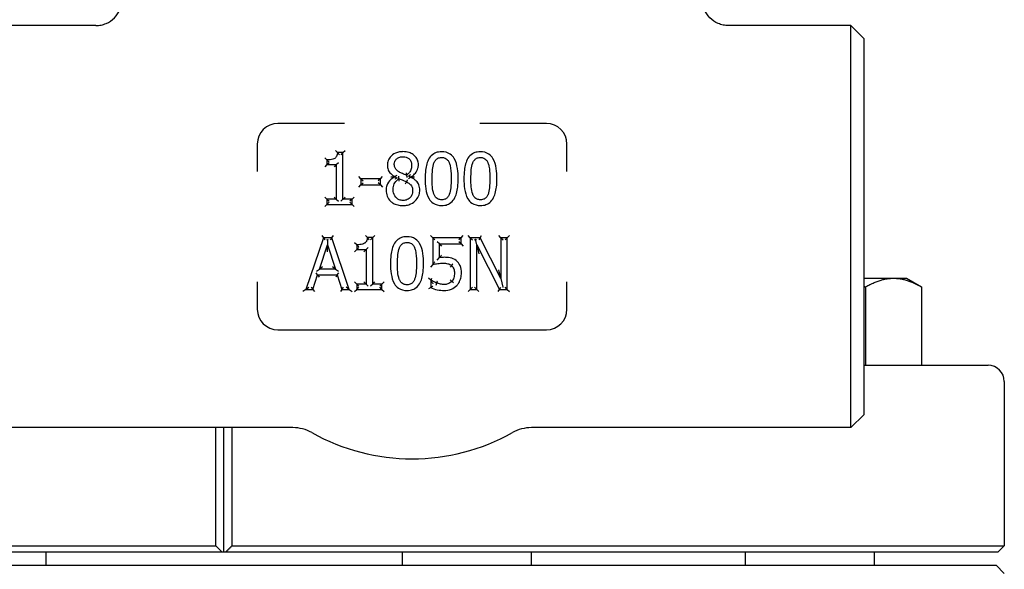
# Model space of a CAD drawing. Header units: inches. Extents: x 5 to 1128, y -85 to 748.
# Tile 531 of 656: x 760.92 to 765.69, y 294.39 to 297.05. Entities that reach past the tile are written whole.
import ezdxf

# ---------------------------------------------------------------- set-up
doc = ezdxf.new("R2010")
doc.units = ezdxf.units.IN
doc.header["$LTSCALE"] = 32
doc.header["$MEASUREMENT"] = 0
doc.layers.add('Visible (ANSI)', color=7, linetype='Continuous', lineweight=30)

msp = doc.modelspace()

# ---------------------------------------------------------------- linework, layer by layer
at = {"layer": 'Visible (ANSI)'}
for p, q in [((761.28987, 297.01992), (760.69722, 297.01992)), ((764.94722, 297.01992), (764.35458, 297.01992)), ((764.94722, 295.07242), (764.94722, 297.01992)), ((765.00972, 296.95742), (764.94722, 297.01992)), ((765.00972, 296.95742), (765.00972, 295.13492)), ((762.49507, 296.54617), (762.17222, 296.54617)), ((763.47222, 296.54617), (763.14938, 296.54617)), ((762.07222, 296.44617), (762.07222, 296.31365)), ((762.46091, 296.40451), (762.4513, 296.41492)), ((762.48685, 296.40451), (762.49726, 296.41492)), ((763.57222, 296.31365), (763.57222, 296.44617)), ((762.40925, 296.36966), (762.39884, 296.38008)), ((762.40925, 296.36966), (762.40925, 296.34677)), ((762.48685, 296.40451), (762.46091, 296.40451)), ((762.48685, 296.40451), (762.47643, 296.39409)), ((762.48685, 296.17922), (762.48685, 296.40451)), ((762.40925, 296.34677), (762.39884, 296.33635)), ((762.40925, 296.34677), (762.41967, 296.35718)), ((762.40925, 296.34677), (762.45463, 296.34677)), ((762.45463, 296.34677), (762.44422, 296.33635)), ((762.45463, 296.34677), (762.46505, 296.35718)), ((762.45463, 296.34677), (762.45463, 296.17922)), ((762.57416, 296.27829), (762.56375, 296.28871)), ((762.66877, 296.27829), (762.57416, 296.27829)), ((762.57416, 296.27829), (762.58458, 296.26787)), ((762.57416, 296.27829), (762.57416, 296.2479)), ((762.66877, 296.27829), (762.65836, 296.26787)), ((762.66877, 296.27829), (762.67919, 296.28871)), ((762.66877, 296.2479), (762.66877, 296.27829)), ((762.74888, 296.29421), (762.73847, 296.28822)), ((762.73847, 296.28822), (762.73847, 296.28721)), ((762.74741, 296.28163), (762.73847, 296.28721)), ((762.75852, 296.2787), (762.75736, 296.29042)), ((762.79499, 296.29531), (762.79697, 296.28371)), ((762.80422, 296.27913), (762.81464, 296.28579)), ((762.80563, 296.29234), (762.81464, 296.2868)), ((762.81464, 296.28579), (762.81464, 296.2868)), ((762.56375, 296.23749), (762.57416, 296.2479)), ((762.57416, 296.2479), (762.58458, 296.25832)), ((762.57416, 296.2479), (762.66877, 296.2479)), ((762.66877, 296.2479), (762.65836, 296.25832)), ((762.66877, 296.2479), (762.67919, 296.23749)), ((762.79013, 296.25399), (762.79519, 296.2631)), ((762.40925, 296.17922), (762.39884, 296.18964)), ((762.45463, 296.17922), (762.40925, 296.17922)), ((762.40925, 296.17922), (762.40925, 296.1537)), ((762.40925, 296.17922), (762.41967, 296.16881)), ((762.45463, 296.17922), (762.44422, 296.18964)), ((762.45463, 296.17922), (762.46505, 296.16881)), ((762.48685, 296.17922), (762.47643, 296.16881)), ((762.48685, 296.17922), (762.49726, 296.18964)), ((762.53121, 296.17922), (762.48685, 296.17922)), ((762.53121, 296.17922), (762.5208, 296.16881)), ((762.53121, 296.17922), (762.54163, 296.18964)), ((762.53121, 296.1537), (762.53121, 296.17922)), ((762.39884, 296.14328), (762.40925, 296.1537)), ((762.40925, 296.1537), (762.41967, 296.16411)), ((762.40925, 296.1537), (762.53121, 296.1537)), ((762.53121, 296.1537), (762.5208, 296.16411)), ((762.53121, 296.1537), (762.54163, 296.14328)), ((762.39234, 295.99208), (762.30806, 295.74208)), ((762.38485, 296.00249), (762.39234, 295.99208)), ((762.43326, 295.99208), (762.39234, 295.99208)), ((762.39234, 295.99208), (762.39982, 295.98166)), ((762.40875, 295.98166), (762.41197, 295.98399)), ((762.41197, 295.98399), (762.41199, 295.95804)), ((762.41197, 295.98399), (762.41519, 295.98166)), ((762.43326, 295.99208), (762.42578, 295.98166)), ((762.43326, 295.99208), (762.44074, 296.00249)), ((762.51754, 295.74208), (762.43326, 295.99208)), ((762.60546, 295.99289), (762.59585, 296.00331)), ((762.6314, 295.99289), (762.60546, 295.99289)), ((762.6314, 295.99289), (762.62098, 295.98247)), ((762.6314, 295.99289), (762.64181, 296.00331)), ((762.6314, 295.7676), (762.6314, 295.99289)), ((762.92232, 295.99208), (762.9119, 296.00249)), ((762.92232, 295.99208), (762.92232, 295.86323)), ((762.92232, 295.99208), (762.93274, 295.98166)), ((763.05948, 295.99208), (762.92232, 295.99208)), ((763.05948, 295.99208), (763.04906, 295.98166)), ((763.05948, 295.99208), (763.06989, 296.00249)), ((763.05948, 295.9627), (763.05948, 295.99208)), ((763.10405, 295.99208), (763.09363, 296.00249)), ((763.15125, 295.99208), (763.10405, 295.99208)), ((763.10405, 295.99208), (763.10405, 295.74208)), ((763.10405, 295.99208), (763.11446, 295.98166)), ((763.12463, 295.98166), (763.12834, 295.98538)), ((763.12834, 295.98538), (763.13442, 295.98166)), ((763.13504, 295.95764), (763.12834, 295.98538)), ((763.15125, 295.99208), (763.14486, 295.98166)), ((763.15125, 295.99208), (763.15764, 296.00249)), ((763.25194, 295.79414), (763.15125, 295.99208)), ((763.25194, 295.99208), (763.24152, 296.00249)), ((763.25194, 295.99208), (763.26236, 295.98166)), ((763.25194, 295.99208), (763.25194, 295.79414)), ((763.28294, 295.99208), (763.25194, 295.99208)), ((763.28294, 295.99208), (763.27252, 295.98166)), ((763.28294, 295.99208), (763.29335, 296.00249)), ((763.28294, 295.74208), (763.28294, 295.99208)), ((762.37349, 295.84034), (762.41199, 295.95804)), ((762.41201, 295.92461), (762.41199, 295.95804)), ((762.41199, 295.95804), (762.45068, 295.84034)), ((762.5538, 295.95804), (762.54339, 295.96846)), ((762.5538, 295.95804), (762.5538, 295.93515)), ((762.5538, 295.93515), (762.56422, 295.94557)), ((762.59918, 295.93515), (762.6096, 295.94557)), ((762.95453, 295.9627), (762.94412, 295.97312)), ((762.95453, 295.9627), (762.96495, 295.95229)), ((762.95453, 295.9627), (763.05948, 295.9627)), ((762.95453, 295.89605), (762.95453, 295.9627)), ((763.05948, 295.9627), (763.04906, 295.97312)), ((763.05948, 295.9627), (763.06989, 295.95229)), ((763.13504, 295.95764), (763.14546, 295.91452)), ((763.13504, 295.74208), (763.13504, 295.95764)), ((763.13504, 295.95764), (763.24566, 295.74208)), ((762.5538, 295.93515), (762.54339, 295.92473)), ((762.5538, 295.93515), (762.59918, 295.93515)), ((762.59918, 295.93515), (762.58877, 295.92473)), ((762.59918, 295.93515), (762.59918, 295.7676)), ((762.94412, 295.88415), (762.95453, 295.89605)), ((762.38786, 295.85075), (762.37349, 295.84034)), ((762.45068, 295.84034), (762.43629, 295.85075)), ((762.92232, 295.86323), (762.9119, 295.85028)), ((763.01268, 295.85776), (763.00591, 295.84984)), ((762.34169, 295.74208), (762.36438, 295.81197)), ((762.36438, 295.81197), (762.35681, 295.82239)), ((762.35913, 295.82992), (762.37349, 295.84034)), ((762.36438, 295.81197), (762.37195, 295.80156)), ((762.36438, 295.81197), (762.4598, 295.81197)), ((762.45068, 295.84034), (762.37349, 295.84034)), ((762.45068, 295.84034), (762.46507, 295.82992)), ((762.4598, 295.81197), (762.45223, 295.80156)), ((762.4598, 295.81197), (762.46737, 295.82239)), ((762.4598, 295.81197), (762.48249, 295.74208)), ((762.91199, 295.78645), (762.90157, 295.79686)), ((762.91442, 295.78645), (762.91784, 295.79686)), ((763.25194, 295.79414), (763.24152, 295.8376)), ((763.25194, 295.79414), (763.26201, 295.75215)), ((765.00972, 295.79617), (765.15369, 295.79617)), ((765.15369, 295.79617), (765.21649, 295.79617)), ((765.21649, 295.79617), (765.28901, 295.7543)), ((762.07222, 295.77868), (762.07222, 295.64617)), ((762.30806, 295.74208), (762.32256, 295.75249)), ((762.34169, 295.74208), (762.33412, 295.75249)), ((762.48249, 295.74208), (762.49006, 295.75249)), ((762.51754, 295.74208), (762.50303, 295.75249)), ((762.5538, 295.7676), (762.54339, 295.77802)), ((762.59918, 295.7676), (762.5538, 295.7676)), ((762.5538, 295.7676), (762.5538, 295.74208)), ((762.5538, 295.7676), (762.56422, 295.75719)), ((762.5538, 295.74208), (762.56422, 295.75249)), ((762.59918, 295.7676), (762.58877, 295.77802)), ((762.59918, 295.7676), (762.6096, 295.75719)), ((762.6314, 295.7676), (762.62098, 295.75719)), ((762.6314, 295.7676), (762.64181, 295.77802)), ((762.67576, 295.7676), (762.6314, 295.7676)), ((762.67576, 295.7676), (762.66535, 295.75719)), ((762.67576, 295.74208), (762.66535, 295.75249)), ((762.67576, 295.7676), (762.68618, 295.77802)), ((762.67576, 295.74208), (762.67576, 295.7676)), ((762.91199, 295.75099), (762.90157, 295.74451)), ((762.91442, 295.78645), (762.91199, 295.78645)), ((762.91199, 295.78645), (762.91199, 295.75099)), ((762.91199, 295.78645), (762.91382, 295.78461)), ((762.93784, 295.76327), (762.94136, 295.77307)), ((763.02201, 295.77421), (763.01409, 295.78098)), ((763.10405, 295.74208), (763.11446, 295.75249)), ((763.13504, 295.74208), (763.12463, 295.75249)), ((763.24566, 295.74208), (763.25202, 295.75249)), ((763.26144, 295.75249), (763.26201, 295.75215)), ((763.26201, 295.75215), (763.26236, 295.75249)), ((763.28294, 295.74208), (763.27252, 295.75249)), ((763.57222, 295.64617), (763.57222, 295.77868)), ((765.01838, 295.7543), (765.01838, 295.37429)), ((765.28901, 295.7543), (765.28901, 295.37429)), ((762.30806, 295.74208), (762.29355, 295.73166)), ((762.30806, 295.74208), (762.34169, 295.74208)), ((762.34169, 295.74208), (762.34926, 295.73166)), ((762.48249, 295.74208), (762.47492, 295.73166)), ((762.48249, 295.74208), (762.51754, 295.74208)), ((762.51754, 295.74208), (762.53204, 295.73166)), ((762.54339, 295.73166), (762.5538, 295.74208)), ((762.5538, 295.74208), (762.67576, 295.74208)), ((762.67576, 295.74208), (762.68618, 295.73166)), ((763.10405, 295.74208), (763.09363, 295.73166)), ((763.10405, 295.74208), (763.13504, 295.74208)), ((763.13504, 295.74208), (763.14546, 295.73166)), ((763.2393, 295.73166), (763.24566, 295.74208)), ((763.24566, 295.74208), (763.28294, 295.74208)), ((763.28294, 295.74208), (763.29335, 295.73166)), ((762.17222, 295.54617), (763.47222, 295.54617)), ((765.00972, 295.37429), (765.61142, 295.37429)), ((765.69016, 295.29555), (765.69016, 294.50003)), ((765.00972, 295.13492), (764.94722, 295.07242)), ((762.24456, 295.07242), (760.69722, 295.07242)), ((761.87147, 294.50003), (761.87147, 295.07242)), ((761.91063, 294.46878), (761.91063, 295.07242)), ((761.9498, 295.07242), (761.9498, 294.50003)), ((764.94722, 295.07242), (763.39989, 295.07242)), ((758.13111, 294.50003), (761.87147, 294.50003)), ((761.90252, 294.46878), (758.16236, 294.46878)), ((761.04796, 294.46878), (761.04796, 294.40579)), ((761.91063, 294.46878), (761.90252, 294.46878)), ((761.91874, 294.46878), (761.91063, 294.46878)), ((765.65891, 294.46878), (761.91874, 294.46878)), ((761.9498, 294.50003), (765.69016, 294.50003)), ((762.7733, 294.46878), (762.7733, 294.40579)), ((763.3983, 294.46878), (763.3983, 294.40579)), ((764.43524, 294.46878), (764.43524, 294.40579)), ((765.06024, 294.46878), (765.06024, 294.40579)), ((765.65891, 294.46878), (765.69016, 294.50003)), ((758.17048, 294.40579), (765.65079, 294.40579)), ((765.65079, 294.40579), (765.69016, 294.36642))]:
    msp.add_line(p, q, dxfattribs=at)
for centre, radius, start, end in [((762.17222, 296.44617), 0.1, 90, 180), ((763.47222, 296.44617), 0.1, 0, 90), ((762.17222, 295.64617), 0.1, 180, 270), ((763.47222, 295.64617), 0.1, 270, 0), ((765.61142, 295.29555), 0.07874, 0, 90), ((762.24456, 294.88492), 0.1875, 60.65517, 90), ((762.82222, 295.91242), 0.99125, 240.65517, 299.34483), ((763.39989, 294.88492), 0.1875, 90, 119.34483)]:
    msp.add_arc(centre, radius, start, end, dxfattribs=at)
for points, knots in [([(761.28987, 297.01992), (761.28998, 297.01992), (761.29008, 297.01992), (761.29874, 297.01994), (761.30726, 297.02082), (761.32399, 297.02428), (761.33216, 297.02684), (761.35504, 297.03664), (761.36869, 297.04594), (761.39153, 297.06913), (761.40054, 297.08276), (761.41282, 297.11267), (761.41597, 297.12865), (761.41597, 297.1448)], [-0.00080906, -0.00080906, -0.00080906, -0.00080906, 0, 0, 0.06513682, 0.06513682, 0.13017613, 0.13017613, 0.25481643, 0.25481643, 0.37825086, 0.37825086, 0.50129539, 0.50129539, 0.50129539, 0.50129539]), ([(764.35458, 297.01992), (764.35447, 297.01992), (764.35436, 297.01992), (764.34571, 297.01994), (764.33718, 297.02082), (764.32045, 297.02428), (764.31229, 297.02684), (764.28941, 297.03664), (764.27576, 297.04594), (764.25292, 297.06913), (764.2439, 297.08276), (764.23163, 297.11267), (764.22847, 297.12865), (764.22847, 297.1448)], [-0.00080906, -0.00080906, -0.00080906, -0.00080906, 0, 0, 0.06513682, 0.06513682, 0.13017613, 0.13017613, 0.25481643, 0.25481643, 0.37825086, 0.37825086, 0.50129539, 0.50129539, 0.50129539, 0.50129539]), ([(762.46091, 296.40451), (762.46067, 296.40151), (762.46025, 296.39859), (762.45873, 296.39211), (762.45743, 296.38866), (762.45435, 296.38343), (762.45276, 296.38144), (762.44974, 296.3787), (762.44848, 296.37776), (762.44714, 296.37695), (762.44435, 296.37528), (762.44105, 296.37393), (762.43356, 296.37175), (762.42929, 296.37097), (762.41979, 296.36989), (762.41454, 296.36966), (762.40925, 296.36966)], [-0.21914518, -0.21914518, -0.21914518, -0.21914518, -0.19291175, -0.19291175, -0.15742494, -0.15742494, -0.13012741, -0.13012741, -0.11306644, -0.11306644, -0.11306644, -0.07974952, -0.07974952, -0.04257171, -0.04257171, 0, 0, 0, 0]), ([(762.41967, 296.35956), (762.41964, 296.35958), (762.41962, 296.3596), (762.4185, 296.36066), (762.41741, 296.36169), (762.41534, 296.36368), (762.41435, 296.36463), (762.4125, 296.36644), (762.41162, 296.36731), (762.41038, 296.36854), (762.40994, 296.36898), (762.40939, 296.36952), (762.40925, 296.36966), (762.40925, 296.36966)], [-0.049771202, -0.049771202, -0.049771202, -0.049771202, -0.049510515, -0.049510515, -0.038176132, -0.038176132, -0.027254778, -0.027254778, -0.015917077, -0.015917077, -0.007424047, -0.007424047, 0, 0, 0, 0]), ([(762.46989, 296.39409), (762.46987, 296.39412), (762.46985, 296.39414), (762.46899, 296.39521), (762.46814, 296.39625), (762.46648, 296.39823), (762.46567, 296.39918), (762.46404, 296.40106), (762.46321, 296.40198), (762.46202, 296.4033), (762.46159, 296.40377), (762.46105, 296.40436), (762.46091, 296.40451), (762.46091, 296.40451)], [-0.000246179, -0.000246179, -0.000246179, -0.000246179, 0, 0, 0.010218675, 0.010218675, 0.020229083, 0.020229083, 0.031714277, 0.031714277, 0.040524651, 0.040524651, 0.048289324, 0.048289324, 0.048289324, 0.048289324]), ([(762.77757, 296.40937), (762.77205, 296.40937), (762.76637, 296.40897), (762.75401, 296.40685), (762.74735, 296.40491), (762.73168, 296.39769), (762.72329, 296.39143), (762.71082, 296.37674), (762.70644, 296.36858), (762.7028, 296.3545), (762.7022, 296.3489), (762.7022, 296.34353)], [-0.24108925, -0.24108925, -0.24108925, -0.24108925, -0.20285247, -0.20285247, -0.15755053, -0.15755053, -0.09071955, -0.09071955, -0.03520387, -0.03520387, 0, 0, 0, 0]), ([(762.73583, 296.34738), (762.73583, 296.35003), (762.73604, 296.35264), (762.7372, 296.35915), (762.73851, 296.36284), (762.74296, 296.37055), (762.74657, 296.3743), (762.75548, 296.38038), (762.76067, 296.38248), (762.76982, 296.38432), (762.77356, 296.38465), (762.77736, 296.38465)], [-0.20028425, -0.20028425, -0.20028425, -0.20028425, -0.17595568, -0.17595568, -0.13702996, -0.13702996, -0.08642653, -0.08642653, -0.03353843, -0.03353843, 0, 0, 0, 0]), ([(762.77736, 296.38465), (762.78074, 296.38465), (762.78409, 296.38441), (762.7915, 296.38318), (762.79543, 296.38198), (762.80411, 296.37778), (762.80848, 296.37416), (762.81529, 296.36541), (762.81758, 296.36058), (762.81955, 296.35214), (762.81991, 296.34878), (762.81991, 296.34535)], [-0.2062605, -0.2062605, -0.2062605, -0.2062605, -0.17676842, -0.17676842, -0.13805989, -0.13805989, -0.0834994, -0.0834994, -0.03156312, -0.03156312, 0, 0, 0, 0]), ([(762.85273, 296.34575), (762.85273, 296.34967), (762.85242, 296.35371), (762.85055, 296.3642), (762.84829, 296.37061), (762.84054, 296.38386), (762.83467, 296.38998), (762.82171, 296.39948), (762.81472, 296.40286), (762.79761, 296.40829), (762.78743, 296.40937), (762.77757, 296.40937)], [-0.2382608, -0.2382608, -0.2382608, -0.2382608, -0.21252746, -0.21252746, -0.17135413, -0.17135413, -0.11832726, -0.11832726, -0.06910487, -0.06910487, 0, 0, 0, 0]), ([(762.96537, 296.40876), (762.96044, 296.40876), (762.95537, 296.40842), (762.94215, 296.40624), (762.93398, 296.40357), (762.91752, 296.39374), (762.9102, 296.38595), (762.9049, 296.37746), (762.89943, 296.3687), (762.896, 296.35955), (762.89051, 296.34015), (762.88874, 296.32992), (762.88591, 296.30594), (762.88535, 296.29216), (762.88535, 296.27849)], [-0.39762782, -0.39762782, -0.39762782, -0.39762782, -0.36373585, -0.36373585, -0.30950871, -0.30950871, -0.24393732, -0.24393732, -0.24393732, -0.1766061, -0.1766061, -0.10179305, -0.10179305, 0, 0, 0, 0]), ([(762.92809, 296.35467), (762.92879, 296.35642), (762.92956, 296.35812), (762.93302, 296.36492), (762.93637, 296.36943), (762.94449, 296.37635), (762.94921, 296.37863), (762.95802, 296.38065), (762.96167, 296.38101), (762.96537, 296.38101)], [-0.15519829, -0.15519829, -0.15519829, -0.15519829, -0.13862551, -0.13862551, -0.08628485, -0.08628485, -0.03318648, -0.03318648, 0, 0, 0, 0]), ([(763.04519, 296.2787), (763.04519, 296.29484), (763.04436, 296.31136), (763.03918, 296.34416), (763.0351, 296.36083), (763.02584, 296.37635), (763.02106, 296.38436), (763.01456, 296.39189), (762.99396, 296.40586), (762.97904, 296.40876), (762.96537, 296.40876)], [-0.3955508, -0.3955508, -0.3955508, -0.3955508, -0.2754195, -0.2754195, -0.15529321, -0.15529321, -0.15529321, -0.09373364, -0.09373364, 0, 0, 0, 0]), ([(762.96537, 296.38101), (762.9682, 296.38101), (762.97098, 296.3808), (762.9764, 296.3799), (762.97901, 296.37918), (762.98523, 296.37665), (762.98862, 296.37439), (762.99488, 296.36828), (762.99763, 296.36436), (763.00065, 296.35838), (763.00138, 296.35675), (763.00204, 296.35507)], [-0.15345791, -0.15345791, -0.15345791, -0.15345791, -0.12815919, -0.12815919, -0.10190337, -0.10190337, -0.06065975, -0.06065975, -0.01592257, -0.01592257, 0, 0, 0, 0]), ([(763.15297, 296.40876), (763.14804, 296.40876), (763.14297, 296.40842), (763.12975, 296.40624), (763.12158, 296.40357), (763.10512, 296.39374), (763.0978, 296.38595), (763.0925, 296.37746), (763.08703, 296.3687), (763.0836, 296.35955), (763.07811, 296.34015), (763.07634, 296.32992), (763.07351, 296.30594), (763.07295, 296.29216), (763.07295, 296.27849)], [-0.39762782, -0.39762782, -0.39762782, -0.39762782, -0.36373585, -0.36373585, -0.30950871, -0.30950871, -0.24393732, -0.24393732, -0.24393732, -0.1766061, -0.1766061, -0.10179305, -0.10179305, 0, 0, 0, 0]), ([(763.11569, 296.35467), (763.1164, 296.35642), (763.11716, 296.35812), (763.12062, 296.36492), (763.12397, 296.36943), (763.1321, 296.37635), (763.13682, 296.37863), (763.14563, 296.38065), (763.14927, 296.38101), (763.15297, 296.38101)], [-0.15519829, -0.15519829, -0.15519829, -0.15519829, -0.13862551, -0.13862551, -0.08628485, -0.08628485, -0.03318648, -0.03318648, 0, 0, 0, 0]), ([(763.23279, 296.2787), (763.23279, 296.29484), (763.23197, 296.31136), (763.22678, 296.34416), (763.22271, 296.36083), (763.21345, 296.37635), (763.20866, 296.38436), (763.20216, 296.39189), (763.18156, 296.40586), (763.16664, 296.40876), (763.15297, 296.40876)], [-0.3955508, -0.3955508, -0.3955508, -0.3955508, -0.2754195, -0.2754195, -0.15529321, -0.15529321, -0.15529321, -0.09373364, -0.09373364, 0, 0, 0, 0]), ([(763.15297, 296.38101), (763.1558, 296.38101), (763.15858, 296.3808), (763.164, 296.3799), (763.16661, 296.37918), (763.17283, 296.37665), (763.17622, 296.37439), (763.18248, 296.36828), (763.18523, 296.36436), (763.18825, 296.35838), (763.18898, 296.35675), (763.18964, 296.35507)], [-0.15345791, -0.15345791, -0.15345791, -0.15345791, -0.12815919, -0.12815919, -0.10190337, -0.10190337, -0.06065975, -0.06065975, -0.01592257, -0.01592257, 0, 0, 0, 0]), ([(762.7022, 296.34353), (762.7022, 296.33988), (762.70244, 296.33611), (762.7042, 296.32528), (762.70671, 296.31803), (762.71112, 296.31172), (762.71551, 296.30542), (762.72079, 296.30054), (762.73024, 296.29329), (762.73434, 296.29062), (762.73847, 296.28822)], [-0.14919736, -0.14919736, -0.14919736, -0.14919736, -0.12498855, -0.12498855, -0.08048513, -0.08048513, -0.08048513, -0.03367511, -0.03367511, 0, 0, 0, 0]), ([(762.75974, 296.31091), (762.75851, 296.31161), (762.75731, 296.31235), (762.75119, 296.31633), (762.74683, 296.32001), (762.74019, 296.32826), (762.73808, 296.33258), (762.73618, 296.34067), (762.73583, 296.34399), (762.73583, 296.34738)], [-0.14393342, -0.14393342, -0.14393342, -0.14393342, -0.13185082, -0.13185082, -0.08070178, -0.08070178, -0.03103914, -0.03103914, 0, 0, 0, 0]), ([(762.81991, 296.34535), (762.81991, 296.3406), (762.81952, 296.33587), (762.81732, 296.32402), (762.81495, 296.31742), (762.80816, 296.30735), (762.8045, 296.30339), (762.79868, 296.29822), (762.79687, 296.29674), (762.79499, 296.29531)], [-0.17159567, -0.17159567, -0.17159567, -0.17159567, -0.13119161, -0.13119161, -0.06654511, -0.06654511, -0.01972886, -0.01972886, 0, 0, 0, 0]), ([(762.81464, 296.2868), (762.81733, 296.28816), (762.82, 296.28969), (762.82822, 296.29515), (762.83342, 296.29976), (762.84345, 296.31221), (762.84755, 296.32001), (762.85182, 296.33417), (762.85273, 296.34), (762.85273, 296.34575)], [-0.15744253, -0.15744253, -0.15744253, -0.15744253, -0.13731944, -0.13731944, -0.09338685, -0.09338685, -0.03591802, -0.03591802, 0, 0, 0, 0]), ([(762.91938, 296.27849), (762.91938, 296.29325), (762.91985, 296.30798), (762.92121, 296.32246), (762.92227, 296.33377), (762.92426, 296.34501), (762.92809, 296.35467)], [-0.20539702, -0.20539702, -0.20539702, -0.20539702, -0.0911634, -0.0911634, -0.0911634, 0, 0, 0, 0]), ([(763.00204, 296.35507), (763.00394, 296.35028), (763.00541, 296.34512), (763.0084, 296.33124), (763.00938, 296.32228), (763.01087, 296.3018), (763.01116, 296.29026), (763.01116, 296.2787)], [-0.20607527, -0.20607527, -0.20607527, -0.20607527, -0.16123509, -0.16123509, -0.08949082, -0.08949082, 0, 0, 0, 0]), ([(763.10698, 296.27849), (763.10698, 296.29325), (763.10745, 296.30798), (763.10881, 296.32246), (763.10987, 296.33377), (763.11186, 296.34501), (763.11569, 296.35467)], [-0.20539702, -0.20539702, -0.20539702, -0.20539702, -0.0911634, -0.0911634, -0.0911634, 0, 0, 0, 0]), ([(763.18964, 296.35507), (763.19154, 296.35028), (763.19301, 296.34512), (763.196, 296.33124), (763.19698, 296.32228), (763.19847, 296.3018), (763.19876, 296.29026), (763.19876, 296.2787)], [-0.20607527, -0.20607527, -0.20607527, -0.20607527, -0.16123509, -0.16123509, -0.08949082, -0.08949082, 0, 0, 0, 0]), ([(762.73847, 296.28721), (762.73171, 296.2839), (762.72507, 296.27968), (762.7106, 296.26672), (762.70379, 296.2567), (762.69735, 296.23826), (762.69612, 296.23035), (762.69612, 296.22278)], [-0.17644554, -0.17644554, -0.17644554, -0.17644554, -0.12506903, -0.12506903, -0.04977316, -0.04977316, 0, 0, 0, 0]), ([(762.71977, 296.28819), (762.71981, 296.28819), (762.71985, 296.28819), (762.72314, 296.28813), (762.72649, 296.28806), (762.73187, 296.28792), (762.73397, 296.28785), (762.73633, 296.28778), (762.73702, 296.28775), (762.73762, 296.28773)], [-0.000323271, -0.000323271, -0.000323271, -0.000323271, 0, 0, 0.024747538, 0.024747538, 0.043496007, 0.043496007, 0.051596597, 0.051596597, 0.051596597, 0.051596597]), ([(762.72996, 296.22521), (762.72996, 296.23067), (762.73053, 296.23611), (762.73371, 296.24959), (762.73739, 296.25728), (762.74696, 296.26973), (762.75238, 296.27463), (762.75852, 296.2787)], [-0.18604928, -0.18604928, -0.18604928, -0.18604928, -0.13907807, -0.13907807, -0.06392413, -0.06392413, 0, 0, 0, 0]), ([(762.73847, 296.28822), (762.73847, 296.28822), (762.73826, 296.2881), (762.7378, 296.28784), (762.73771, 296.28779), (762.73762, 296.28773)], [0, 0, 0, 0, 0.009031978, 0.009031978, 0.01088713, 0.01088713, 0.01088713, 0.01088713]), ([(762.73762, 296.28773), (762.73779, 296.28763), (762.73793, 296.28754), (762.73832, 296.28729), (762.73847, 296.28721), (762.73847, 296.28721)], [0.004463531, 0.004463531, 0.004463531, 0.004463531, 0.007781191, 0.007781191, 0.015368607, 0.015368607, 0.015368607, 0.015368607]), ([(762.74741, 296.28163), (762.74251, 296.27851), (762.73967, 296.27631), (762.73889, 296.27571), (762.73882, 296.27565), (762.73874, 296.27559)], [-0.0067344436, -0.0067344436, -0.0067344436, -0.0067344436, 0, 0, 0.0007386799, 0.0007386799, 0.0007386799, 0.0007386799]), ([(762.74888, 296.28465), (762.74886, 296.2846), (762.74883, 296.28455), (762.74833, 296.28355), (762.74786, 296.28259), (762.74741, 296.28163)], [-0.0004266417, -0.0004266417, -0.0004266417, -0.0004266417, 0, 0, 0.0080980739, 0.0080980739, 0.0080980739, 0.0080980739]), ([(762.75995, 296.26688), (762.75995, 296.26691), (762.75994, 296.26694), (762.7598, 296.26792), (762.75967, 296.26888), (762.75942, 296.27073), (762.75931, 296.27162), (762.75905, 296.27377), (762.75892, 296.27496), (762.75871, 296.27682), (762.75864, 296.27753), (762.75855, 296.27846), (762.75852, 296.2787), (762.75852, 296.2787)], [-0.044621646, -0.044621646, -0.044621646, -0.044621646, -0.044400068, -0.044400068, -0.03707356, -0.03707356, -0.02988243, -0.02988243, -0.01893434, -0.01893434, -0.009203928, -0.009203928, 0, 0, 0, 0]), ([(762.75852, 296.2787), (762.76209, 296.27725), (762.76566, 296.2758), (762.77282, 296.27293), (762.7764, 296.2715), (762.78, 296.27009), (762.7827, 296.26902), (762.78536, 296.26792), (762.79048, 296.26559), (762.79296, 296.26437), (762.79519, 296.2631)], [-0.1047588, -0.1047588, -0.1047588, -0.1047588, -0.0755253, -0.0755253, -0.0462918, -0.0462918, -0.0462918, -0.0231459, -0.0231459, 0, 0, 0, 0]), ([(762.79499, 296.29531), (762.79175, 296.29636), (762.7885, 296.29757), (762.78201, 296.3002), (762.77877, 296.30162), (762.77554, 296.30311), (762.7728, 296.30438), (762.77007, 296.30566), (762.76474, 296.30826), (762.76209, 296.30959), (762.75974, 296.31091)], [-0.10316194, -0.10316194, -0.10316194, -0.10316194, -0.07498611, -0.07498611, -0.04681028, -0.04681028, -0.04681028, -0.02340514, -0.02340514, 0, 0, 0, 0]), ([(762.79294, 296.30707), (762.79295, 296.30704), (762.79295, 296.30701), (762.79313, 296.30602), (762.7933, 296.30507), (762.79363, 296.30322), (762.79378, 296.30233), (762.79415, 296.30019), (762.79436, 296.29902), (762.79467, 296.29717), (762.79479, 296.29647), (762.79495, 296.29554), (762.79499, 296.29531), (762.79499, 296.29531)], [-0.044688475, -0.044688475, -0.044688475, -0.044688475, -0.044465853, -0.044465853, -0.037097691, -0.037097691, -0.029877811, -0.029877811, -0.018940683, -0.018940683, -0.009212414, -0.009212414, 0, 0, 0, 0]), ([(762.79519, 296.2631), (762.79519, 296.2631), (762.79532, 296.26333), (762.79582, 296.26423), (762.79619, 296.26489), (762.79711, 296.26655), (762.79766, 296.26754), (762.79858, 296.2692), (762.79891, 296.26978), (762.79941, 296.27069), (762.79958, 296.27099), (762.79983, 296.27145), (762.79992, 296.2716), (762.80008, 296.27188), (762.80015, 296.27201), (762.80023, 296.27216), (762.80024, 296.27218), (762.80025, 296.2722)], [-0.04147151, -0.04147151, -0.04147151, -0.04147151, -0.031136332, -0.031136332, -0.020800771, -0.020800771, -0.010464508, -0.010464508, -0.005125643, -0.005125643, -0.002449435, -0.002449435, -0.001094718, -0.001094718, 0, 0, 0.000192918, 0.000192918, 0.000192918, 0.000192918]), ([(762.80422, 296.28933), (762.80425, 296.28938), (762.80427, 296.28944), (762.80475, 296.29044), (762.80519, 296.29139), (762.80563, 296.29234)], [-0.0004459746, -0.0004459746, -0.0004459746, -0.0004459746, 0, 0, 0.0079917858, 0.0079917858, 0.0079917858, 0.0079917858]), ([(762.80563, 296.29234), (762.81034, 296.29551), (762.8128, 296.29746), (762.81338, 296.29792), (762.81345, 296.29798), (762.81352, 296.29803)], [-0.0049383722, -0.0049383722, -0.0049383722, -0.0049383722, 0, 0, 0.000690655, 0.000690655, 0.000690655, 0.000690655]), ([(762.81464, 296.2868), (762.81464, 296.2868), (762.81484, 296.28668), (762.81528, 296.28641), (762.81536, 296.28636), (762.81545, 296.2863)], [-0.044899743, -0.044899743, -0.044899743, -0.044899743, -0.035977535, -0.035977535, -0.03420007, -0.03420007, -0.03420007, -0.03420007]), ([(762.81464, 296.28579), (762.81464, 296.28579), (762.81478, 296.28588), (762.81516, 296.28612), (762.8153, 296.2862), (762.81545, 296.2863)], [0, 0, 0, 0, 0.007479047, 0.007479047, 0.010647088, 0.010647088, 0.010647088, 0.010647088]), ([(762.85901, 296.22339), (762.85901, 296.22753), (762.85874, 296.2318), (762.85738, 296.2404), (762.85628, 296.24473), (762.85193, 296.25572), (762.84739, 296.26214), (762.83903, 296.27058), (762.83525, 296.27365), (762.82593, 296.2801), (762.82031, 296.28316), (762.81464, 296.28579)], [-0.17675386, -0.17675386, -0.17675386, -0.17675386, -0.14867142, -0.14867142, -0.12078849, -0.12078849, -0.0760162, -0.0760162, -0.04400779, -0.04400779, 0, 0, 0, 0]), ([(762.81545, 296.2863), (762.81608, 296.28632), (762.81681, 296.28633), (762.81935, 296.28639), (762.82164, 296.28645), (762.8273, 296.28665), (762.83074, 296.2868), (762.83409, 296.28698), (762.83414, 296.28698), (762.83418, 296.28698)], [0.002128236, 0.002128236, 0.002128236, 0.002128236, 0.008988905, 0.008988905, 0.025521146, 0.025521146, 0.046099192, 0.046099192, 0.046368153, 0.046368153, 0.046368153, 0.046368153]), ([(762.88535, 296.27849), (762.88535, 296.26231), (762.88616, 296.24575), (762.8913, 296.21287), (762.89531, 296.19612), (762.90469, 296.18054), (762.90937, 296.17277), (762.91569, 296.16549), (762.93621, 296.15137), (762.95144, 296.14843), (762.96537, 296.14843)], [-0.39636224, -0.39636224, -0.39636224, -0.39636224, -0.27588328, -0.27588328, -0.15540931, -0.15540931, -0.15540931, -0.09572801, -0.09572801, 0, 0, 0, 0]), ([(762.92789, 296.20313), (762.92362, 296.2143), (762.92157, 296.22646), (762.91964, 296.25218), (762.91938, 296.26533), (762.91938, 296.27849)], [-0.2030371, -0.2030371, -0.2030371, -0.2030371, -0.10151855, -0.10151855, 0, 0, 0, 0]), ([(762.96537, 296.14843), (762.97025, 296.14843), (762.97527, 296.14877), (762.98836, 296.15094), (762.99645, 296.15359), (763.01293, 296.16344), (763.02031, 296.17135), (763.02564, 296.17993), (763.03103, 296.18862), (763.03446, 296.19769), (763.04002, 296.21717), (763.04181, 296.22756), (763.04463, 296.25154), (763.04519, 296.26518), (763.04519, 296.2787)], [-0.3969343, -0.3969343, -0.3969343, -0.3969343, -0.36344063, -0.36344063, -0.30985076, -0.30985076, -0.24348635, -0.24348635, -0.24348635, -0.17661505, -0.17661505, -0.10067261, -0.10067261, 0, 0, 0, 0]), ([(763.01116, 296.2787), (763.01116, 296.26363), (763.01069, 296.24858), (763.00913, 296.23392), (763.00796, 296.22289), (763.00595, 296.21194), (763.00224, 296.20252)], [-0.20539024, -0.20539024, -0.20539024, -0.20539024, -0.08874744, -0.08874744, -0.08874744, 0, 0, 0, 0]), ([(763.07295, 296.27849), (763.07295, 296.26231), (763.07376, 296.24575), (763.07891, 296.21287), (763.08291, 296.19612), (763.0923, 296.18054), (763.09697, 296.17277), (763.10329, 296.16549), (763.12381, 296.15137), (763.13905, 296.14843), (763.15297, 296.14843)], [-0.39636224, -0.39636224, -0.39636224, -0.39636224, -0.27588328, -0.27588328, -0.15540931, -0.15540931, -0.15540931, -0.09572801, -0.09572801, 0, 0, 0, 0]), ([(763.11549, 296.20313), (763.11122, 296.2143), (763.10917, 296.22646), (763.10724, 296.25218), (763.10698, 296.26533), (763.10698, 296.27849)], [-0.2030371, -0.2030371, -0.2030371, -0.2030371, -0.10151855, -0.10151855, 0, 0, 0, 0]), ([(763.15297, 296.14843), (763.15785, 296.14843), (763.16287, 296.14877), (763.17596, 296.15094), (763.18405, 296.15359), (763.20053, 296.16344), (763.20792, 296.17135), (763.21324, 296.17993), (763.21863, 296.18862), (763.22206, 296.19769), (763.22762, 296.21717), (763.22941, 296.22756), (763.23223, 296.25154), (763.23279, 296.26518), (763.23279, 296.2787)], [-0.3969343, -0.3969343, -0.3969343, -0.3969343, -0.36344063, -0.36344063, -0.30985076, -0.30985076, -0.24348635, -0.24348635, -0.24348635, -0.17661505, -0.17661505, -0.10067261, -0.10067261, 0, 0, 0, 0]), ([(763.19876, 296.2787), (763.19876, 296.26363), (763.19829, 296.24858), (763.19673, 296.23392), (763.19556, 296.22289), (763.19355, 296.21194), (763.18984, 296.20252)], [-0.20539024, -0.20539024, -0.20539024, -0.20539024, -0.08874744, -0.08874744, -0.08874744, 0, 0, 0, 0]), ([(762.69612, 296.22278), (762.69612, 296.21298), (762.6979, 296.20272), (762.70159, 296.1934), (762.70511, 296.18454), (762.71068, 296.17616), (762.7176, 296.1695)], [-0.12818083, -0.12818083, -0.12818083, -0.12818083, -0.06222407, -0.06222407, -0.06222407, 0, 0, 0, 0]), ([(762.77797, 296.17294), (762.77155, 296.17294), (762.76525, 296.17407), (762.75103, 296.17996), (762.74345, 296.18659), (762.73255, 296.20353), (762.72996, 296.2141), (762.72996, 296.22521)], [-0.24211946, -0.24211946, -0.24211946, -0.24211946, -0.18433658, -0.18433658, -0.09638448, -0.09638448, 0, 0, 0, 0]), ([(762.77757, 296.14802), (762.78326, 296.14802), (762.7891, 296.14846), (762.8024, 296.15082), (762.8098, 296.15313), (762.82659, 296.16141), (762.83526, 296.16825), (762.84829, 296.18368), (762.85299, 296.19199), (762.85803, 296.20824), (762.85901, 296.21599), (762.85901, 296.22339)], [-0.27146787, -0.27146787, -0.27146787, -0.27146787, -0.23213286, -0.23213286, -0.18138429, -0.18138429, -0.10931742, -0.10931742, -0.04973135, -0.04973135, 0, 0, 0, 0]), ([(762.79519, 296.2631), (762.79771, 296.26174), (762.80015, 296.26032), (762.80767, 296.25556), (762.8124, 296.25194), (762.81983, 296.24357), (762.82214, 296.23848), (762.82422, 296.22851), (762.82457, 296.22436), (762.82457, 296.22015)], [-0.16889715, -0.16889715, -0.16889715, -0.16889715, -0.14560596, -0.14560596, -0.0945362, -0.0945362, -0.03636008, -0.03636008, 0, 0, 0, 0]), ([(762.82457, 296.22015), (762.82457, 296.2165), (762.8243, 296.21287), (762.82291, 296.20474), (762.82156, 296.20039), (762.8168, 296.19077), (762.81273, 296.18589), (762.80232, 296.17789), (762.79588, 296.17518), (762.78538, 296.17324), (762.7817, 296.17294), (762.77797, 296.17294)], [-0.23080417, -0.23080417, -0.23080417, -0.23080417, -0.19912439, -0.19912439, -0.15681606, -0.15681606, -0.09762557, -0.09762557, -0.03265509, -0.03265509, 0, 0, 0, 0]), ([(762.96537, 296.17618), (762.9625, 296.17618), (762.95966, 296.17639), (762.95405, 296.17732), (762.95131, 296.17808), (762.94486, 296.18075), (762.94139, 296.18314), (762.93501, 296.18953), (762.93224, 296.19358), (762.92927, 296.19969), (762.92854, 296.20139), (762.92789, 296.20313)], [-0.1574704, -0.1574704, -0.1574704, -0.1574704, -0.13181294, -0.13181294, -0.10432668, -0.10432668, -0.0618117, -0.0618117, -0.01648612, -0.01648612, 0, 0, 0, 0]), ([(763.00224, 296.20252), (763.00159, 296.20082), (763.00087, 296.19917), (762.9975, 296.19231), (762.99414, 296.18772), (762.986, 296.18082), (762.9813, 296.17854), (762.97261, 296.17654), (762.96902, 296.17618), (762.96537, 296.17618)], [-0.15478626, -0.15478626, -0.15478626, -0.15478626, -0.13870733, -0.13870733, -0.08539549, -0.08539549, -0.03284442, -0.03284442, 0, 0, 0, 0]), ([(763.15297, 296.17618), (763.1501, 296.17618), (763.14726, 296.17639), (763.14165, 296.17732), (763.13892, 296.17808), (763.13246, 296.18075), (763.12899, 296.18314), (763.12262, 296.18953), (763.11984, 296.19358), (763.11687, 296.19969), (763.11615, 296.20139), (763.11549, 296.20313)], [-0.1574704, -0.1574704, -0.1574704, -0.1574704, -0.13181294, -0.13181294, -0.10432668, -0.10432668, -0.0618117, -0.0618117, -0.01648612, -0.01648612, 0, 0, 0, 0]), ([(763.18984, 296.20252), (763.18919, 296.20082), (763.18847, 296.19917), (763.1851, 296.19231), (763.18174, 296.18772), (763.1736, 296.18082), (763.1689, 296.17854), (763.16021, 296.17654), (763.15662, 296.17618), (763.15297, 296.17618)], [-0.15478626, -0.15478626, -0.15478626, -0.15478626, -0.13870733, -0.13870733, -0.08539549, -0.08539549, -0.03284442, -0.03284442, 0, 0, 0, 0]), ([(762.7176, 296.1695), (762.72133, 296.16591), (762.72551, 296.16274), (762.737, 296.15583), (762.7445, 296.1529), (762.76066, 296.14886), (762.76926, 296.14802), (762.77757, 296.14802)], [-0.14467036, -0.14467036, -0.14467036, -0.14467036, -0.11132771, -0.11132771, -0.05797947, -0.05797947, 0, 0, 0, 0]), ([(762.60546, 295.99289), (762.60522, 295.98989), (762.6048, 295.98697), (762.60328, 295.98049), (762.60198, 295.97704), (762.5989, 295.97181), (762.59731, 295.96982), (762.59429, 295.96708), (762.59303, 295.96614), (762.59169, 295.96534), (762.5889, 295.96366), (762.5856, 295.96231), (762.57811, 295.96013), (762.57384, 295.95935), (762.56434, 295.95827), (762.55909, 295.95804), (762.5538, 295.95804)], [-0.21914518, -0.21914518, -0.21914518, -0.21914518, -0.19291175, -0.19291175, -0.15742494, -0.15742494, -0.13012741, -0.13012741, -0.11306644, -0.11306644, -0.11306644, -0.07974952, -0.07974952, -0.04257171, -0.04257171, 0, 0, 0, 0]), ([(762.61444, 295.98247), (762.61442, 295.9825), (762.6144, 295.98252), (762.61354, 295.98359), (762.61269, 295.98463), (762.61103, 295.98661), (762.61022, 295.98756), (762.60859, 295.98944), (762.60776, 295.99036), (762.60657, 295.99168), (762.60614, 295.99215), (762.6056, 295.99274), (762.60546, 295.99289), (762.60546, 295.99289)], [-0.000246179, -0.000246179, -0.000246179, -0.000246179, 0, 0, 0.010218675, 0.010218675, 0.020229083, 0.020229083, 0.031714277, 0.031714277, 0.040524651, 0.040524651, 0.048289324, 0.048289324, 0.048289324, 0.048289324]), ([(762.79752, 295.99714), (762.79259, 295.99714), (762.78752, 295.9968), (762.7743, 295.99462), (762.76613, 295.99195), (762.74967, 295.98212), (762.74235, 295.97433), (762.73705, 295.96584), (762.73158, 295.95709), (762.72815, 295.94793), (762.72266, 295.92853), (762.72089, 295.9183), (762.71806, 295.89433), (762.7175, 295.88054), (762.7175, 295.86688)], [-0.39762782, -0.39762782, -0.39762782, -0.39762782, -0.36373585, -0.36373585, -0.30950871, -0.30950871, -0.24393732, -0.24393732, -0.24393732, -0.1766061, -0.1766061, -0.10179305, -0.10179305, 0, 0, 0, 0]), ([(762.87734, 295.86708), (762.87734, 295.88323), (762.87652, 295.89974), (762.87133, 295.93254), (762.86726, 295.94922), (762.858, 295.96473), (762.85321, 295.97274), (762.84671, 295.98027), (762.82611, 295.99424), (762.81119, 295.99714), (762.79752, 295.99714)], [-0.3955508, -0.3955508, -0.3955508, -0.3955508, -0.2754195, -0.2754195, -0.15529321, -0.15529321, -0.15529321, -0.09373364, -0.09373364, 0, 0, 0, 0]), ([(762.56422, 295.94794), (762.56419, 295.94796), (762.56417, 295.94799), (762.56305, 295.94904), (762.56196, 295.95008), (762.55989, 295.95206), (762.5589, 295.95301), (762.55705, 295.95483), (762.55617, 295.95569), (762.55493, 295.95692), (762.55449, 295.95736), (762.55394, 295.95791), (762.5538, 295.95804), (762.5538, 295.95804)], [-0.049771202, -0.049771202, -0.049771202, -0.049771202, -0.049510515, -0.049510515, -0.038176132, -0.038176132, -0.027254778, -0.027254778, -0.015917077, -0.015917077, -0.007424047, -0.007424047, 0, 0, 0, 0]), ([(762.75153, 295.86688), (762.75153, 295.88163), (762.752, 295.89636), (762.75336, 295.91084), (762.75442, 295.92215), (762.75641, 295.93339), (762.76025, 295.94305)], [-0.20539702, -0.20539702, -0.20539702, -0.20539702, -0.0911634, -0.0911634, -0.0911634, 0, 0, 0, 0]), ([(762.76025, 295.94305), (762.76095, 295.9448), (762.76171, 295.9465), (762.76517, 295.9533), (762.76852, 295.95781), (762.77665, 295.96473), (762.78137, 295.96702), (762.79018, 295.96903), (762.79382, 295.96939), (762.79752, 295.96939)], [-0.15519829, -0.15519829, -0.15519829, -0.15519829, -0.13862551, -0.13862551, -0.08628485, -0.08628485, -0.03318648, -0.03318648, 0, 0, 0, 0]), ([(762.79752, 295.96939), (762.80035, 295.96939), (762.80313, 295.96918), (762.80855, 295.96828), (762.81116, 295.96756), (762.81738, 295.96504), (762.82077, 295.96277), (762.82703, 295.95666), (762.82978, 295.95274), (762.8328, 295.94676), (762.83353, 295.94513), (762.83419, 295.94346)], [-0.15345791, -0.15345791, -0.15345791, -0.15345791, -0.12815919, -0.12815919, -0.10190337, -0.10190337, -0.06065975, -0.06065975, -0.01592257, -0.01592257, 0, 0, 0, 0]), ([(762.83419, 295.94346), (762.83609, 295.93866), (762.83756, 295.93351), (762.84055, 295.91963), (762.84153, 295.91066), (762.84302, 295.89018), (762.84331, 295.87864), (762.84331, 295.86708)], [-0.20607527, -0.20607527, -0.20607527, -0.20607527, -0.16123509, -0.16123509, -0.08949082, -0.08949082, 0, 0, 0, 0]), ([(762.95453, 295.89605), (762.95453, 295.89605), (762.95465, 295.89619), (762.95513, 295.89673), (762.95552, 295.89717), (762.95665, 295.89845), (762.95746, 295.89936), (762.95928, 295.90139), (762.96033, 295.90254), (762.96252, 295.90492), (762.9637, 295.90619), (762.9649, 295.90746), (762.96492, 295.90748), (762.96495, 295.90751)], [0, 0, 0, 0, 0.006931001, 0.006931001, 0.015008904, 0.015008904, 0.026274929, 0.026274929, 0.038566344, 0.038566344, 0.051474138, 0.051474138, 0.051751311, 0.051751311, 0.051751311, 0.051751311]), ([(762.97722, 295.89747), (762.97358, 295.89747), (762.97001, 295.89735), (762.96648, 295.89716), (762.96247, 295.89696), (762.95848, 295.89658), (762.95453, 295.89605)], [-0.054269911, -0.054269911, -0.054269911, -0.054269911, -0.028353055, -0.028353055, -0.028353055, 0, 0, 0, 0]), ([(763.03516, 295.88187), (763.02697, 295.88815), (763.01625, 295.89312), (762.99634, 295.89702), (762.98669, 295.89747), (762.97722, 295.89747)], [-0.1378587, -0.1378587, -0.1378587, -0.1378587, -0.06892935, -0.06892935, 0, 0, 0, 0]), ([(762.7175, 295.86688), (762.7175, 295.85069), (762.71831, 295.83413), (762.72346, 295.80125), (762.72746, 295.7845), (762.73685, 295.76892), (762.74152, 295.76116), (762.74784, 295.75387), (762.76836, 295.73975), (762.7836, 295.73681), (762.79752, 295.73681)], [-0.39636224, -0.39636224, -0.39636224, -0.39636224, -0.27588328, -0.27588328, -0.15540931, -0.15540931, -0.15540931, -0.09572801, -0.09572801, 0, 0, 0, 0]), ([(762.76004, 295.79151), (762.75577, 295.80268), (762.75372, 295.81484), (762.75179, 295.84056), (762.75153, 295.85371), (762.75153, 295.86688)], [-0.2030371, -0.2030371, -0.2030371, -0.2030371, -0.10151855, -0.10151855, 0, 0, 0, 0]), ([(762.79752, 295.73681), (762.8024, 295.73681), (762.80742, 295.73715), (762.82051, 295.73932), (762.8286, 295.74197), (762.84508, 295.75182), (762.85247, 295.75973), (762.85779, 295.76831), (762.86318, 295.777), (762.86661, 295.78607), (762.87217, 295.80555), (762.87396, 295.81594), (762.87678, 295.83992), (762.87734, 295.85356), (762.87734, 295.86708)], [-0.3969343, -0.3969343, -0.3969343, -0.3969343, -0.36344063, -0.36344063, -0.30985076, -0.30985076, -0.24348635, -0.24348635, -0.24348635, -0.17661505, -0.17661505, -0.10067261, -0.10067261, 0, 0, 0, 0]), ([(762.84331, 295.86708), (762.84331, 295.85201), (762.84284, 295.83696), (762.84128, 295.82231), (762.84011, 295.81128), (762.8381, 295.80033), (762.83439, 295.7909)], [-0.20539024, -0.20539024, -0.20539024, -0.20539024, -0.08874744, -0.08874744, -0.08874744, 0, 0, 0, 0]), ([(762.93274, 295.87584), (762.93271, 295.87581), (762.93269, 295.87578), (762.93144, 295.8743), (762.9302, 295.87282), (762.92791, 295.87007), (762.92682, 295.86875), (762.92502, 295.86656), (762.92426, 295.86563), (762.92322, 295.86435), (762.92286, 295.8639), (762.92243, 295.86336), (762.92232, 295.86323), (762.92232, 295.86323)], [-0.000292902, -0.000292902, -0.000292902, -0.000292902, 0, 0, 0.01451739, 0.01451739, 0.02814407, 0.02814407, 0.039380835, 0.039380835, 0.047240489, 0.047240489, 0.053920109, 0.053920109, 0.053920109, 0.053920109]), ([(762.92232, 295.86323), (762.93031, 295.86498), (762.93905, 295.86647), (762.95532, 295.86874), (762.96355, 295.86931), (762.97175, 295.86931)], [-0.13237563, -0.13237563, -0.13237563, -0.13237563, -0.06618782, -0.06618782, 0, 0, 0, 0]), ([(762.97175, 295.86931), (762.97974, 295.86931), (762.98766, 295.86852), (762.99505, 295.86667), (763.00178, 295.86499), (763.00788, 295.86201), (763.01268, 295.85776)], [-0.12904291, -0.12904291, -0.12904291, -0.12904291, -0.06302328, -0.06302328, -0.06302328, 0, 0, 0, 0]), ([(763.01944, 295.86568), (763.01943, 295.86566), (763.01941, 295.86564), (763.0185, 295.86458), (763.01761, 295.86354), (763.01598, 295.86163), (763.01525, 295.86077), (763.01401, 295.85932), (763.01352, 295.85874), (763.01285, 295.85796), (763.01268, 295.85776), (763.01268, 295.85776)], [-0.000192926, -0.000192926, -0.000192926, -0.000192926, 0, 0, 0.010495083, 0.010495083, 0.020832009, 0.020832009, 0.031167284, 0.031167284, 0.041501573, 0.041501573, 0.041501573, 0.041501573]), ([(763.01268, 295.85776), (763.01762, 295.85369), (763.02149, 295.84818), (763.02598, 295.83638), (763.02686, 295.8291), (763.02686, 295.8217)], [-0.12473905, -0.12473905, -0.12473905, -0.12473905, -0.06236953, -0.06236953, 0, 0, 0, 0]), ([(763.06089, 295.82149), (763.06089, 295.83329), (763.06013, 295.84581), (763.05421, 295.85837), (763.04993, 295.86744), (763.0432, 295.8758), (763.03516, 295.88187)], [-0.14837737, -0.14837737, -0.14837737, -0.14837737, -0.06455875, -0.06455875, -0.06455875, 0, 0, 0, 0]), ([(763.02686, 295.8217), (763.02686, 295.81354), (763.02593, 295.80549), (763.02362, 295.7984), (763.02152, 295.79197), (763.0183, 295.786), (763.01409, 295.78098)], [-0.12855681, -0.12855681, -0.12855681, -0.12855681, -0.06049468, -0.06049468, -0.06049468, 0, 0, 0, 0]), ([(763.03881, 295.76132), (763.04239, 295.76518), (763.04561, 295.76946), (763.05271, 295.78122), (763.05586, 295.78894), (763.06, 295.80507), (763.06089, 295.81342), (763.06089, 295.82149)], [-0.14603679, -0.14603679, -0.14603679, -0.14603679, -0.11135425, -0.11135425, -0.05586219, -0.05586219, 0, 0, 0, 0]), ([(762.79752, 295.76457), (762.79465, 295.76457), (762.79181, 295.76477), (762.7862, 295.76571), (762.78347, 295.76646), (762.77701, 295.76913), (762.77354, 295.77152), (762.76717, 295.77791), (762.76439, 295.78197), (762.76142, 295.78807), (762.7607, 295.78977), (762.76004, 295.79151)], [-0.1574704, -0.1574704, -0.1574704, -0.1574704, -0.13181294, -0.13181294, -0.10432668, -0.10432668, -0.0618117, -0.0618117, -0.01648612, -0.01648612, 0, 0, 0, 0]), ([(762.83439, 295.7909), (762.83374, 295.7892), (762.83302, 295.78755), (762.82965, 295.78069), (762.82629, 295.7761), (762.81815, 295.7692), (762.81345, 295.76693), (762.80476, 295.76492), (762.80117, 295.76457), (762.79752, 295.76457)], [-0.15478626, -0.15478626, -0.15478626, -0.15478626, -0.13870733, -0.13870733, -0.08539549, -0.08539549, -0.03284442, -0.03284442, 0, 0, 0, 0]), ([(762.9224, 295.75772), (762.92238, 295.7577), (762.92235, 295.75769), (762.92145, 295.75708), (762.92056, 295.75649), (762.91885, 295.75537), (762.91802, 295.75483), (762.91613, 295.7536), (762.91511, 295.75296), (762.91354, 295.75196), (762.91295, 295.75159), (762.91218, 295.75111), (762.91199, 295.75099), (762.91199, 295.75099)], [-0.000231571, -0.000231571, -0.000231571, -0.000231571, 0, 0, 0.00809933, 0.00809933, 0.016011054, 0.016011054, 0.027158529, 0.027158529, 0.036723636, 0.036723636, 0.045624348, 0.045624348, 0.045624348, 0.045624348]), ([(762.91199, 295.75099), (762.92247, 295.74584), (762.9332, 295.74267), (762.95503, 295.738), (762.96627, 295.73681), (762.97742, 295.73681)], [-0.15898427, -0.15898427, -0.15898427, -0.15898427, -0.07949214, -0.07949214, 0, 0, 0, 0]), ([(762.91442, 295.78645), (762.91442, 295.78645), (762.91434, 295.78621), (762.91409, 295.78545), (762.91397, 295.78507), (762.91382, 295.78461)], [0, 0, 0, 0, 0.009850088, 0.009850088, 0.016102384, 0.016102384, 0.016102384, 0.016102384]), ([(762.91382, 295.78461), (762.91405, 295.78416), (762.91428, 295.78372), (762.91545, 295.78154), (762.91664, 295.77942), (762.91939, 295.77475), (762.92086, 295.77232), (762.92235, 295.76993), (762.92238, 295.76989), (762.9224, 295.76985)], [0.00682008, 0.00682008, 0.00682008, 0.00682008, 0.011641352, 0.011641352, 0.032741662, 0.032741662, 0.053679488, 0.053679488, 0.054038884, 0.054038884, 0.054038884, 0.054038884]), ([(762.94136, 295.77307), (762.94073, 295.77331), (762.94009, 295.77355), (762.93883, 295.77404), (762.9382, 295.77428), (762.93758, 295.77453), (762.93342, 295.77618), (762.92936, 295.77799), (762.92546, 295.77996), (762.92139, 295.78202), (762.91741, 295.78424), (762.91442, 295.78645)], [-0.083929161, -0.083929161, -0.083929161, -0.083929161, -0.07847822, -0.07847822, -0.073027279, -0.073027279, -0.073027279, -0.036917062, -0.036917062, -0.036917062, 0, 0, 0, 0]), ([(762.94136, 295.77307), (762.94136, 295.77307), (762.94145, 295.77332), (762.9418, 295.77429), (762.94206, 295.775), (762.9427, 295.7768), (762.94308, 295.77786), (762.94394, 295.78023), (762.9444, 295.78151), (762.94487, 295.78283), (762.94488, 295.78285), (762.94489, 295.78288)], [0, 0, 0, 0, 0.010335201, 0.010335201, 0.020670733, 0.020670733, 0.031006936, 0.031006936, 0.041500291, 0.041500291, 0.041693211, 0.041693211, 0.041693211, 0.041693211]), ([(762.97803, 295.76578), (762.97162, 295.76578), (762.96531, 295.76634), (762.9595, 295.76771), (762.95349, 295.76912), (762.94741, 295.77098), (762.94136, 295.77307)], [-0.10419022, -0.10419022, -0.10419022, -0.10419022, -0.05077022, -0.05077022, -0.05077022, 0, 0, 0, 0]), ([(762.97742, 295.73681), (762.98903, 295.73681), (763.00132, 295.73868), (763.01257, 295.7434), (763.02214, 295.74741), (763.03144, 295.75339), (763.03881, 295.76132)], [-0.1503462, -0.1503462, -0.1503462, -0.1503462, -0.06994866, -0.06994866, -0.06994866, 0, 0, 0, 0]), ([(763.01409, 295.78098), (763.00892, 295.77504), (763.00246, 295.77086), (762.9893, 295.76665), (762.98366, 295.76578), (762.97803, 295.76578)], [-0.12444112, -0.12444112, -0.12444112, -0.12444112, -0.05081973, -0.05081973, 0, 0, 0, 0]), ([(763.01409, 295.78098), (763.01409, 295.78098), (763.01389, 295.78115), (763.01311, 295.78182), (763.01254, 295.78231), (763.01109, 295.78355), (763.01023, 295.78428), (763.00831, 295.78592), (763.00728, 295.7868), (763.00621, 295.78771), (763.00619, 295.78773), (763.00618, 295.78774)], [-0.041500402, -0.041500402, -0.041500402, -0.041500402, -0.031165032, -0.031165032, -0.020829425, -0.020829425, -0.010493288, -0.010493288, 0, 0, 0.000192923, 0.000192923, 0.000192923, 0.000192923])]:
    msp.add_open_spline(points, degree=3, knots=knots, dxfattribs=at)
for points, weights in [([(765.01838, 295.7543), (765.09089, 295.79617), (765.15369, 295.79617)], [1.01001874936, 1.04314139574, 1]), ([(765.15369, 295.79617), (765.21649, 295.79617), (765.28901, 295.7543)], [1, 1.04314139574, 1.01001874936]), ([(765.00972, 295.75677), (765.01403, 295.75556), (765.01838, 295.7543)], [1.01187711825, 1.0109800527, 1.01001874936]), ([(761.90252, 294.46878), (761.88706, 294.48428), (761.87147, 294.50003)], [1, 1.00040551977, 1.00077713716]), ([(761.9498, 294.50003), (761.93421, 294.48428), (761.91874, 294.46878)], [1.00077713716, 1.00040551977, 1])]:
    msp.add_rational_spline(points, weights, degree=2, dxfattribs=at)

doc.saveas('drawing.dxf')
